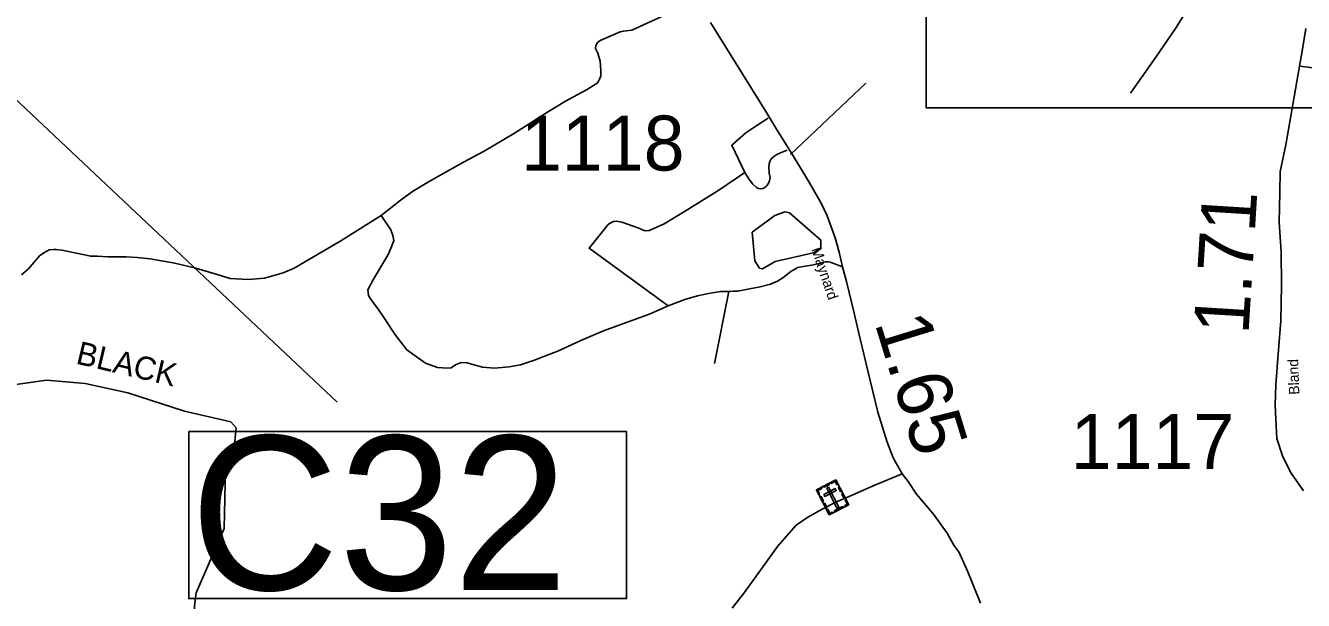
# Model space of a CAD drawing. Extents: x 2093524 to 2270757, y 289120 to 570408.
# Drawn here: x 2224567 to 2236187, y 346501 to 351730 of the extents above; entities that cross this region are included whole.
import ezdxf

# ---------------------------------------------------------------- set-up
doc = ezdxf.new("R2010")
doc.units = 0
for name, color, linetype in [('Exist Cultural Cemetery CELL', 7, 'Continuous'), ('Exist Hydrographic Pond Under 1500 Sq Ft', 7, 'Continuous'), ('Exist Hydrographic River Shore', 7, 'Continuous'), ('Exist Hydrographic River Shore Label', 7, 'Continuous'), ('Exist Road Non-System Type 51', 7, 'Continuous'), ('Exist Road Primary NC Structure Culvert Number Label', 7, 'Continuous'), ('Exist Road Secondary Mileage Hundredths English Label', 7, 'Continuous'), ('Exist Road Secondary Type 51 Attributed', 7, 'Continuous'), ('Exist Road Secondary Type 51 Label', 7, 'Continuous'), ('Exist Road Secondary Type 51 Number Label', 7, 'Continuous'), ('Map Preparation Inset Cut Line', 7, 'Continuous')]:
    doc.layers.add(name, color=color, linetype=linetype)

msp = doc.modelspace()

# ---------------------------------------------------------------- linework, layer by layer
at = {"layer": 'Exist Cultural Cemetery CELL'}
for points in [[(2231758, 347506), (2231935, 347597), (2232052, 347371), (2231876, 347280)], [(2231955, 347559), (2231945, 347554), (2231930, 347582), (2231894, 347564), (2231889, 347573), (2231935, 347597)], [(2231778, 347467), (2231788, 347472), (2231773, 347501), (2231809, 347520), (2231804, 347529), (2231758, 347506)], [(2231824, 347540), (2231870, 347564), (2231875, 347553), (2231829, 347530)], [(2231826, 347464), (2231835, 347447), (2231939, 347502), (2231930, 347518)], [(2231869, 347530), (2231852, 347521), (2231945, 347341), (2231962, 347350)], [(2231979, 347489), (2231959, 347527), (2231969, 347532), (2231989, 347494)], [(2232009, 347430), (2231989, 347469), (2231999, 347474), (2232019, 347436)], [(2231812, 347401), (2231792, 347440), (2231803, 347445), (2231823, 347407)], [(2231843, 347342), (2231823, 347380), (2231834, 347385), (2231854, 347347)], [(2231921, 347316), (2231997, 347355), (2232002, 347345), (2231927, 347306)], [(2232023, 347356), (2232018, 347366), (2232037, 347376), (2232019, 347412), (2232028, 347417), (2232052, 347371)], [(2231905, 347295), (2231900, 347305), (2231880, 347295), (2231862, 347331), (2231852, 347326), (2231876, 347280)]]:
    msp.add_lwpolyline(points, close=True, dxfattribs=at)
at = {"layer": 'Exist Hydrographic Pond Under 1500 Sq Ft'}
msp.add_lwpolyline([(2231267, 349517), (2231383, 349584), (2231733, 349662), (2231799, 349704), (2231798, 349779), (2231513, 350027), (2231471, 350035), (2231380, 350001), (2231173, 349850), (2231200, 349591), (2231242, 349524), (2231267, 349517)], dxfattribs=at)
at = {"layer": 'Exist Hydrographic River Shore'}
msp.add_line((2224758, 348505), (2224326, 348444), dxfattribs=at)
for points in [[(2225496, 348388), (2225108, 348475), (2224758, 348505)], [(2226433, 348125), (2226013, 348224), (2225496, 348388)], [(2226277, 345463), (2226127, 345493), (2226131, 346037), (2226088, 346159), (2226103, 346451), (2226118, 346569), (2226372, 347154), (2226384, 347705), (2226416, 347855), (2226466, 347920), (2226481, 348070), (2226433, 348125)]]:
    msp.add_lwpolyline(points, dxfattribs=at)
at = {"layer": 'Exist Road Non-System Type 51'}
for p, q in [((2236753, 351287), (2236152, 351362)), ((2232209, 351206), (2231523, 350557)), ((2230963, 349311), (2230831, 348656))]:
    msp.add_line(p, q, dxfattribs=at)
for points in [[(2235372, 352391), (2235347, 352327), (2235302, 352218), (2235235, 352070), (2235150, 351908), (2235024, 351702), (2234844, 351443), (2234615, 351116)], [(2230666, 351955), (2230080, 351687), (2230052, 351684), (2230004, 351680), (2229973, 351674), (2229793, 351594), (2229767, 351576), (2229752, 351550), (2229750, 351520), (2229770, 351480), (2229791, 351406), (2229799, 351324), (2229799, 351296), (2229798, 351270), (2229786, 351244), (2229778, 351224), (2229768, 351208), (2229757, 351200), (2229667, 351145), (2229478, 351042), (2229321, 350947), (2229014, 350752), (2228738, 350588), (2228549, 350488), (2228280, 350336), (2228185, 350282), (2228087, 350221), (2227972, 350138), (2227801, 350003)], [(2231108, 350395), (2230988, 350642), (2231117, 350755), (2231227, 350828), (2231320, 350887)], [(2231494, 350596), (2231431, 350572), (2231399, 350556), (2231371, 350538), (2231347, 350517), (2231336, 350493), (2231330, 350471), (2231326, 350441), (2231330, 350389), (2231337, 350347), (2231333, 350319), (2231319, 350291), (2231301, 350265), (2231273, 350249), (2231252, 350244), (2231231, 350248), (2231214, 350258), (2231179, 350286), (2231151, 350328), (2231108, 350395)], [(2230411, 349180), (2229691, 349704), (2229865, 349920), (2229877, 349931), (2229912, 349948), (2229944, 349950), (2229990, 349942), (2230145, 349888), (2230197, 349864), (2230237, 349867), (2230281, 349883), (2230373, 349926), (2230575, 350049), (2230870, 350234), (2231108, 350395)], [(2227801, 350003), (2227435, 349772), (2227150, 349604), (2227011, 349522), (2226910, 349481), (2226740, 349432), (2226594, 349419), (2226428, 349430), (2226300, 349469), (2226104, 349527), (2225923, 349570), (2225699, 349608), (2225581, 349621), (2225483, 349626), (2225314, 349627), (2225220, 349633), (2225160, 349632), (2225030, 349659), (2224898, 349687), (2224844, 349692), (2224822, 349694), (2224782, 349690), (2224738, 349667), (2224698, 349639), (2224646, 349579), (2224593, 349518), (2224531, 349464)], [(2230411, 349180), (2230247, 349109), (2229821, 348952), (2229615, 348864), (2229414, 348772), (2229187, 348682), (2229069, 348644), (2228964, 348627), (2228830, 348614), (2228722, 348623), (2228634, 348646), (2228584, 348661), (2228528, 348665), (2228476, 348643), (2228436, 348616), (2228404, 348614), (2228312, 348621), (2228204, 348658), (2228035, 348781), (2227930, 348914), (2227831, 349067), (2227766, 349161), (2227709, 349234), (2227687, 349276), (2227679, 349326), (2227732, 349422), (2227862, 349643), (2227895, 349717), (2227915, 349774), (2227908, 349820), (2227890, 349871), (2227801, 350003)], [(2231997, 349537), (2231885, 349578), (2231863, 349582), (2231841, 349582), (2231733, 349555), (2231639, 349540), (2231591, 349528), (2231527, 349493), (2231452, 349435), (2231406, 349404), (2231342, 349378), (2231247, 349355), (2231151, 349336), (2231043, 349313), (2231003, 349315), (2230963, 349311)], [(2230963, 349311), (2230889, 349312), (2230793, 349295), (2230678, 349272), (2230562, 349237), (2230411, 349180)], [(2232538, 347654), (2232275, 347544), (2232104, 347467), (2231936, 347395), (2231811, 347330), (2231682, 347257), (2231576, 347185), (2231509, 347110), (2231404, 346993), (2231291, 346832), (2231196, 346701), (2231101, 346569), (2230994, 346432)]]:
    msp.add_lwpolyline(points, dxfattribs=at)
at = {"layer": 'Exist Road Primary NC Structure Culvert Number Label'}
msp.add_line((2222959, 352489), (2227400, 348306), dxfattribs=at)
msp.add_lwpolyline([(2226051, 348037), (2230033, 348037), (2230033, 346518), (2226051, 346518)], close=True, dxfattribs=at)
at = {"layer": 'Exist Road Secondary Type 51 Attributed'}
for points in [[(2233250, 346476), (2233137, 346762), (2233058, 346936), (2233008, 347005), (2232947, 347113), (2232824, 347285), (2232670, 347467), (2232593, 347583), (2232538, 347654), (2232457, 347797), (2232402, 347941), (2232317, 348214), (2232225, 348591), (2232142, 348945), (2232103, 349115), (2232032, 349403), (2231997, 349537), (2231966, 349668), (2231928, 349798), (2231855, 349998), (2231803, 350116), (2231688, 350316), (2231538, 350560), (2231396, 350789), (2231314, 350923), (2230794, 351758)], [(2236188, 347497), (2236075, 347659), (2235999, 347807), (2235945, 347974), (2235937, 348150), (2235930, 348277), (2235936, 348463), (2235958, 348740), (2235981, 349045), (2235987, 349368), (2235986, 349672), (2235968, 349943), (2235972, 350215), (2235977, 350404), (2236026, 350645), (2236152, 351362), (2236177, 351498), (2236210, 351702)]]:
    msp.add_lwpolyline(points, dxfattribs=at)
at = {"layer": 'Map Preparation Inset Cut Line'}
msp.add_lwpolyline([(2232756, 363036), (2246077, 363036), (2246077, 350982), (2232756, 350982)], close=True, dxfattribs=at)

# ---------------------------------------------------------------- texts
at = {"layer": 'Exist Hydrographic River Shore Label'}
msp.add_text('BLACK', height=210, rotation=346.7564, dxfattribs=at).set_placement((2225016, 348657))
at = {"layer": 'Exist Road Primary NC Structure Culvert Number Label'}
msp.add_text('C32', height=1400, dxfattribs=at).set_placement((2226064, 346597))
at = {"layer": 'Exist Road Secondary Mileage Hundredths English Label'}
for s, rotation, p in [('1.71', 86.4254, (2235687, 348914)), ('1.65', 287.1136, (2232286, 349026))]:
    msp.add_text(s, height=500, rotation=rotation, dxfattribs=at).set_placement(p)
at = {"layer": 'Exist Road Secondary Type 51 Label'}
for s, rotation, p in [('Maynard', 288.6917, (2231711, 349695)), ('Bland', 92.1049, (2236151, 348374))]:
    msp.add_text(s, height=95, rotation=rotation, dxfattribs=at).set_placement(p)
at = {"layer": 'Exist Road Secondary Type 51 Number Label'}
for s, p in [('1118', (2229072, 350411)), ('1117', (2234071, 347697))]:
    msp.add_text(s, height=500, dxfattribs=at).set_placement(p)

doc.saveas('drawing.dxf')
